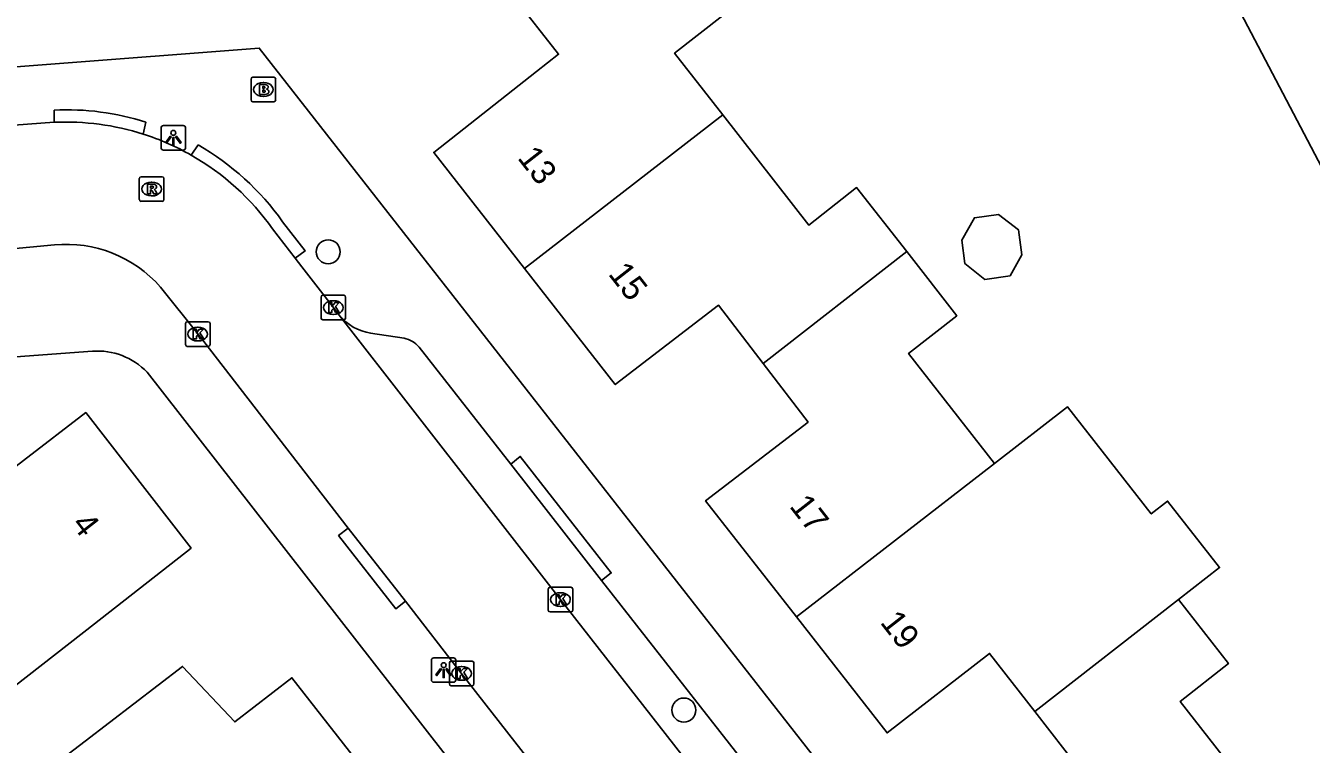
# Model space of a CAD drawing. Extents: x 157321 to 158827, y 386650 to 388532.
# Drawn here: x 158408.2 to 158460.6, y 387671.8 to 387701.1 of the extents above; entities that cross this region are included whole.
import ezdxf

# ---------------------------------------------------------------- set-up
doc = ezdxf.new("R2010")
doc.units = 0
for name, color, linetype in [('IMGEO_Boom', 7, 'Continuous'), ('IMGEO_Brandkraan', 7, 'Continuous'), ('IMGEO_Kolk', 7, 'Continuous'), ('IMGEO_Lichtpunt', 7, 'Continuous'), ('IMGEO_Pand', 7, 'Continuous'), ('IMGEO_Pand_nummerreeks', 7, 'Continuous'), ('IMGEO_Rijbaan_lokaal_open', 7, 'Continuous'), ('IMGEO_Rioolput', 7, 'Continuous'), ('IMGEO_Voetpad_open', 7, 'Continuous')]:
    doc.layers.add(name, color=color, linetype=linetype)

msp = doc.modelspace()

# ---------------------------------------------------------------- linework, layer by layer
at = {"layer": 'IMGEO_Boom'}
for centre in [(158420.519, 387691.855), (158435.001, 387673.199)]:
    msp.add_circle(centre, 0.489, dxfattribs=at)
at = {"layer": 'IMGEO_Brandkraan'}
for p, q in [((158417.377, 387698.036), (158417.377, 387698.888)), ((158417.452, 387698.962), (158418.304, 387698.962)), ((158417.865, 387698.742), (158417.89, 387698.742)), ((158418.378, 387698.888), (158418.378, 387698.036)), ((158417.888, 387698.182), (158417.863, 387698.182)), ((158418.304, 387697.962), (158417.452, 387697.962))]:
    msp.add_line(p, q, dxfattribs=at)
for points in [[(158417.377, 387698.036), (158417.377, 387698.888)], [(158417.452, 387698.962), (158418.304, 387698.962)], [(158418.378, 387698.888), (158418.378, 387698.036)], [(158417.725, 387698.662), (158417.725, 387698.262), (158417.938, 387698.262)], [(158417.956, 387698.662), (158417.725, 387698.662)], [(158417.904, 387698.581), (158417.85, 387698.581), (158417.85, 387698.505)], [(158417.85, 387698.505), (158417.903, 387698.505)], [(158417.912, 387698.429), (158417.85, 387698.429), (158417.85, 387698.348)], [(158417.85, 387698.348), (158417.912, 387698.348)], [(158418.304, 387697.962), (158417.452, 387697.962)]]:
    msp.add_lwpolyline(points, dxfattribs=at)
for centre, radius, start, end in [((158417.454, 387698.886), 0.0765, 91.552, 178.448), ((158417.454, 387698.886), 0.0765, 91.552, 178.448), ((158418.302, 387698.886), 0.0765, 1.552, 88.448), ((158418.302, 387698.886), 0.0765, 1.552, 88.448), ((158417.905, 387698.543), 0.0379, 267.8285, 90.9355), ((158417.913, 387698.388), 0.0404, 269.8759, 90.5077), ((158417.944, 387698.513), 0.251, 268.6676, 293.5347), ((158417.96, 387698.517), 0.145, 59.4692, 91.5367), ((158417.985, 387698.564), 0.0922, 285.5137, 58.1501), ((158417.99, 387698.372), 0.105, 301.3115, 78.989), ((158417.454, 387698.038), 0.0765, 181.552, 268.448), ((158417.454, 387698.038), 0.0765, 181.552, 268.448), ((158418.302, 387698.038), 0.0765, 271.552, 358.448), ((158418.302, 387698.038), 0.0765, 271.552, 358.448)]:
    msp.add_arc(centre, radius, start, end, dxfattribs=at)
for centre, major_axis, ratio, start_param, end_param in [((158417.864, 387698.462), (-0.387, 0.002), 0.722429, 4.712389, 7.853982), ((158417.889, 387698.462), (-0.39, 0.002), 0.717154, 1.570796, 4.712389)]:
    msp.add_ellipse(centre, major_axis=major_axis, ratio=ratio, start_param=start_param, end_param=end_param, dxfattribs=at)
at = {"layer": 'IMGEO_Kolk'}
for p, q in [((158420.226, 387689.158), (158420.226, 387690.01)), ((158420.301, 387690.084), (158421.153, 387690.084)), ((158420.714, 387689.864), (158420.739, 387689.864)), ((158421.227, 387690.01), (158421.227, 387689.158)), ((158420.737, 387689.304), (158420.712, 387689.304)), ((158414.704, 387688.079), (158414.704, 387688.931)), ((158414.779, 387689.005), (158415.631, 387689.005)), ((158415.192, 387688.785), (158415.217, 387688.785)), ((158415.705, 387688.931), (158415.705, 387688.079)), ((158421.153, 387689.084), (158420.301, 387689.084)), ((158415.631, 387688.005), (158414.779, 387688.005)), ((158415.215, 387688.225), (158415.19, 387688.225)), ((158429.476, 387677.27), (158429.476, 387678.122)), ((158429.551, 387678.196), (158430.403, 387678.196)), ((158429.964, 387677.976), (158429.989, 387677.976)), ((158430.477, 387678.122), (158430.477, 387677.27)), ((158429.987, 387677.416), (158429.962, 387677.416)), ((158430.403, 387677.196), (158429.551, 387677.196)), ((158425.526, 387675.19), (158426.378, 387675.19)), ((158425.451, 387674.264), (158425.451, 387675.116)), ((158425.939, 387674.97), (158425.964, 387674.97)), ((158426.452, 387675.116), (158426.452, 387674.264)), ((158426.378, 387674.19), (158425.526, 387674.19)), ((158425.962, 387674.41), (158425.937, 387674.41))]:
    msp.add_line(p, q, dxfattribs=at)
for points in [[(158420.226, 387689.158), (158420.226, 387690.01)], [(158420.301, 387690.084), (158421.153, 387690.084)], [(158421.227, 387690.01), (158421.227, 387689.158)], [(158420.547, 387689.784), (158420.67, 387689.784), (158420.67, 387689.633), (158420.8, 387689.784), (158420.964, 387689.784), (158420.818, 387689.633), (158420.971, 387689.384), (158420.819, 387689.384), (158420.734, 387689.548), (158420.67, 387689.481), (158420.67, 387689.384), (158420.547, 387689.384), (158420.547, 387689.784)], [(158414.704, 387688.079), (158414.704, 387688.931)], [(158414.779, 387689.005), (158415.631, 387689.005)], [(158415.705, 387688.931), (158415.705, 387688.079)], [(158421.153, 387689.084), (158420.301, 387689.084)], [(158415.025, 387688.705), (158415.148, 387688.705), (158415.148, 387688.554), (158415.278, 387688.705), (158415.442, 387688.705), (158415.296, 387688.554), (158415.449, 387688.305), (158415.297, 387688.305), (158415.212, 387688.469), (158415.148, 387688.402), (158415.148, 387688.305), (158415.025, 387688.305), (158415.025, 387688.705)], [(158415.631, 387688.005), (158414.779, 387688.005)], [(158429.476, 387677.27), (158429.476, 387678.122)], [(158429.551, 387678.196), (158430.403, 387678.196)], [(158429.797, 387677.896), (158429.92, 387677.896), (158429.92, 387677.745), (158430.05, 387677.896), (158430.214, 387677.896), (158430.068, 387677.745), (158430.221, 387677.496), (158430.069, 387677.496), (158429.984, 387677.66), (158429.92, 387677.593), (158429.92, 387677.496), (158429.797, 387677.496), (158429.797, 387677.896)], [(158430.477, 387678.122), (158430.477, 387677.27)], [(158430.403, 387677.196), (158429.551, 387677.196)], [(158425.526, 387675.19), (158426.378, 387675.19)], [(158425.451, 387674.264), (158425.451, 387675.116)], [(158425.772, 387674.89), (158425.895, 387674.89), (158425.895, 387674.739), (158426.025, 387674.89), (158426.189, 387674.89), (158426.043, 387674.739), (158426.196, 387674.49), (158426.044, 387674.49), (158425.959, 387674.654), (158425.895, 387674.587), (158425.895, 387674.49), (158425.772, 387674.49), (158425.772, 387674.89)], [(158426.452, 387675.116), (158426.452, 387674.264)], [(158426.378, 387674.19), (158425.526, 387674.19)]]:
    msp.add_lwpolyline(points, dxfattribs=at)
for centre, start, end in [((158420.303, 387690.008), 91.552, 178.448), ((158420.303, 387690.008), 91.552, 178.448), ((158421.151, 387690.008), 1.552, 88.448), ((158421.151, 387690.008), 1.552, 88.448), ((158414.781, 387688.929), 91.552, 178.448), ((158414.781, 387688.929), 91.552, 178.448), ((158415.629, 387688.929), 1.552, 88.448), ((158415.629, 387688.929), 1.552, 88.448), ((158420.303, 387689.16), 181.552, 268.448), ((158420.303, 387689.16), 181.552, 268.448), ((158421.151, 387689.16), 271.552, 358.448), ((158421.151, 387689.16), 271.552, 358.448), ((158414.781, 387688.081), 181.552, 268.448), ((158414.781, 387688.081), 181.552, 268.448), ((158415.629, 387688.081), 271.552, 358.448), ((158415.629, 387688.081), 271.552, 358.448), ((158429.553, 387678.12), 91.552, 178.448), ((158429.553, 387678.12), 91.552, 178.448), ((158430.401, 387678.12), 1.552, 88.448), ((158430.401, 387678.12), 1.552, 88.448), ((158429.553, 387677.272), 181.552, 268.448), ((158429.553, 387677.272), 181.552, 268.448), ((158430.401, 387677.272), 271.552, 358.448), ((158430.401, 387677.272), 271.552, 358.448), ((158425.528, 387675.114), 91.552, 178.448), ((158425.528, 387675.114), 91.552, 178.448), ((158426.376, 387675.114), 1.552, 88.448), ((158426.376, 387675.114), 1.552, 88.448), ((158425.528, 387674.266), 181.552, 268.448), ((158425.528, 387674.266), 181.552, 268.448), ((158426.376, 387674.266), 271.552, 358.448), ((158426.376, 387674.266), 271.552, 358.448)]:
    msp.add_arc(centre, 0.0765, start, end, dxfattribs=at)
for centre, major_axis, ratio, start_param, end_param in [((158420.713, 387689.584), (-0.387, 0.002), 0.722429, 4.712389, 7.853982), ((158420.738, 387689.584), (-0.39, 0.002), 0.717154, 1.570796, 4.712389), ((158415.191, 387688.505), (-0.387, 0.002), 0.722429, 4.712389, 7.853982), ((158415.216, 387688.505), (-0.39, 0.002), 0.717154, 1.570796, 4.712389), ((158429.963, 387677.696), (-0.387, 0.002), 0.722429, 4.712389, 7.853982), ((158429.988, 387677.696), (-0.39, 0.002), 0.717154, 1.570796, 4.712389), ((158425.938, 387674.69), (-0.387, 0.002), 0.722429, 4.712389, 7.853982), ((158425.963, 387674.69), (-0.39, 0.002), 0.717154, 1.570796, 4.712389)]:
    msp.add_ellipse(centre, major_axis=major_axis, ratio=ratio, start_param=start_param, end_param=end_param, dxfattribs=at)
at = {"layer": 'IMGEO_Lichtpunt'}
for p, q in [((158413.713, 387696.897), (158413.713, 387696.09)), ((158413.713, 387696.897), (158413.713, 387696.09)), ((158414.615, 387696.992), (158413.807, 387696.992)), ((158414.615, 387696.992), (158413.807, 387696.992)), ((158414.709, 387696.09), (158414.709, 387696.897)), ((158414.709, 387696.09), (158414.709, 387696.897)), ((158413.807, 387695.996), (158414.615, 387695.996)), ((158413.807, 387695.996), (158414.615, 387695.996)), ((158424.719, 387675.23), (158424.719, 387674.423)), ((158424.719, 387675.23), (158424.719, 387674.423)), ((158425.621, 387675.325), (158424.813, 387675.325)), ((158425.621, 387675.325), (158424.813, 387675.325)), ((158425.715, 387674.423), (158425.715, 387675.23)), ((158425.715, 387674.423), (158425.715, 387675.23)), ((158424.813, 387674.329), (158425.621, 387674.329)), ((158424.813, 387674.329), (158425.621, 387674.329))]:
    msp.add_line(p, q, dxfattribs=at)
for points in [[(158414.087, 387696.561), (158414.126, 387696.533), (158413.938, 387696.271), (158413.9, 387696.298), (158414.087, 387696.561)], [(158414.189, 387696.513), (158414.236, 387696.513), (158414.236, 387696.191), (158414.189, 387696.191), (158414.189, 387696.513)], [(158414.299, 387696.533), (158414.337, 387696.56), (158414.524, 387696.298), (158414.485, 387696.27), (158414.299, 387696.533)], [(158425.093, 387674.894), (158425.132, 387674.866), (158424.944, 387674.604), (158424.906, 387674.631), (158425.093, 387674.894)], [(158425.195, 387674.846), (158425.242, 387674.846), (158425.242, 387674.524), (158425.195, 387674.524), (158425.195, 387674.846)], [(158425.305, 387674.866), (158425.343, 387674.893), (158425.53, 387674.631), (158425.491, 387674.603), (158425.305, 387674.866)]]:
    msp.add_lwpolyline(points, dxfattribs=at)
for centre in [(158414.212, 387696.695), (158425.218, 387675.028)]:
    msp.add_circle(centre, 0.0994, dxfattribs=at)
for centre, start, end in [((158413.807, 387696.897), 90, 180), ((158413.807, 387696.897), 90, 180), ((158414.615, 387696.897), 0, 90), ((158414.615, 387696.897), 0, 90), ((158413.807, 387696.09), 180, 270), ((158413.807, 387696.09), 180, 270), ((158414.615, 387696.09), 270, 0), ((158414.615, 387696.09), 270, 360), ((158424.813, 387675.23), 90, 180), ((158424.813, 387675.23), 90, 180), ((158425.621, 387675.23), 0, 90), ((158425.621, 387675.23), 0, 90), ((158424.813, 387674.423), 180, 270), ((158424.813, 387674.423), 180, 270), ((158425.621, 387674.423), 270, 0), ((158425.621, 387674.423), 270, 360)]:
    msp.add_arc(centre, 0.0946, start, end, dxfattribs=at)
at = {"layer": 'IMGEO_Pand'}
for points in [[(158466.098, 387724.368), (158450.22, 387715.8), (158467.86, 387682.18), (158473.987, 387685.687), (158474.265, 387698.284), (158474.5, 387698.342)], [(158432.988, 387706.082), (158436.591, 387701.471), (158434.627, 387699.936), (158436.587, 387697.428)], [(158428.511, 387691.175), (158424.813, 387695.899), (158429.007, 387699.192), (158429.9, 387699.893), (158428.066, 387702.251)], [(158436.587, 387697.428), (158428.511, 387691.175)], [(158444.076, 387691.86), (158442.038, 387694.468), (158440.09, 387692.945), (158436.587, 387697.428)], [(158447.262, 387690.733), (158448.286, 387690.876), (158448.769, 387691.725), (158448.628, 387692.749), (158447.821, 387693.377), (158446.832, 387693.239), (158446.317, 387692.334), (158446.448, 387691.376), (158447.262, 387690.733)], [(158438.235, 387687.305), (158444.076, 387691.86)], [(158444.076, 387691.86), (158446.114, 387689.252), (158444.15, 387687.717), (158447.65, 387683.238)], [(158428.511, 387691.175), (158432.21, 387686.451), (158436.416, 387689.677), (158438.235, 387687.305)], [(158439.584, 387676.993), (158435.887, 387681.723), (158440.061, 387684.925), (158438.235, 387687.305)], [(158393.564, 387679.097), (158393.539, 387679.471), (158393.206, 387684.459), (158403.886, 387685.209), (158405.77, 387682.781), (158406.36, 387682.021), (158408.104, 387683.359), (158410.643, 387685.306), (158414.935, 387679.795), (158410.998, 387676.714), (158407.786, 387674.2), (158404.91, 387677.892), (158403.632, 387676.896), (158401.457, 387679.689), (158393.564, 387679.097)], [(158447.65, 387683.238), (158450.628, 387685.543), (158454.034, 387681.185), (158454.702, 387681.704), (158456.817, 387678.998), (158455.144, 387677.697)], [(158439.584, 387676.993), (158447.65, 387683.238)], [(158455.144, 387677.697), (158449.289, 387673.142)], [(158455.144, 387677.697), (158457.181, 387675.089), (158455.217, 387673.554), (158458.717, 387669.075)], [(158449.289, 387673.142), (158447.45, 387675.508), (158443.279, 387672.266), (158439.584, 387676.993)], [(158405.035, 387659.109), (158400.904, 387664.51), (158410.617, 387671.939), (158414.588, 387674.976), (158416.709, 387672.714), (158419.043, 387674.513), (158425.441, 387666.328), (158421.518, 387663.23), (158420.01, 387662.039), (158419.899, 387661.146), (158414.828, 387661.778), (158414.952, 387662.77), (158413.031, 387665.225), (158405.035, 387659.109)], [(158450.658, 387662.8), (158446.956, 387667.535), (158451.127, 387670.777), (158449.289, 387673.142)]]:
    msp.add_lwpolyline(points, dxfattribs=at)
at = {"layer": 'IMGEO_Rijbaan_lokaal_open'}
for points in [[(158403.187, 387696.67), (158404.091, 387696.739), (158409.364, 387697.125)], [(158419.178, 387691.599), (158418.254, 387692.788)], [(158409.369, 387692.133), (158406.351, 387691.855), (158406.22, 387691.846)], [(158419.178, 387691.599), (158419.447, 387691.239), (158420.769, 387689.527), (158420.971, 387689.275)], [(158421.334, 387680.607), (158415.226, 387688.496), (158413.686, 387690.419)], [(158420.971, 387689.275), (158429.962, 387677.711), (158441.475, 387662.993), (158452.139, 387649.318), (158457.824, 387642.002)], [(158421.334, 387680.607), (158423.664, 387677.632)], [(158433.755, 387664.703), (158425.938, 387674.706), (158423.664, 387677.632)]]:
    msp.add_lwpolyline(points, dxfattribs=at)
for centre, radius, start, end in [((158409.834, 387686.758), 10.378, 72.3295, 92.5952), ((158409.823, 387686.785), 10.355, 60.3784, 72.2247), ((158409.801, 387686.779), 10.372, 35.4069, 60.2889), ((158409.863, 387687.083), 5.074, 41.1074, 95.5829)]:
    msp.add_arc(centre, radius, start, end, dxfattribs=at)
at = {"layer": 'IMGEO_Rioolput'}
for p, q in [((158412.826, 387693.983), (158412.826, 387694.835)), ((158412.901, 387694.909), (158413.753, 387694.909)), ((158413.314, 387694.689), (158413.339, 387694.689)), ((158413.827, 387694.835), (158413.827, 387693.983)), ((158413.337, 387694.129), (158413.312, 387694.129)), ((158413.753, 387693.909), (158412.901, 387693.909))]:
    msp.add_line(p, q, dxfattribs=at)
for points in [[(158412.826, 387693.983), (158412.826, 387694.835)], [(158412.901, 387694.909), (158413.753, 387694.909)], [(158413.415, 387694.607), (158413.163, 387694.609), (158413.163, 387694.209)], [(158413.341, 387694.528), (158413.287, 387694.528), (158413.287, 387694.447)], [(158413.827, 387694.835), (158413.827, 387693.983)], [(158413.163, 387694.209), (158413.287, 387694.209), (158413.287, 387694.371), (158413.298, 387694.371)], [(158413.287, 387694.447), (158413.339, 387694.447)], [(158413.345, 387694.342), (158413.416, 387694.209), (158413.556, 387694.209), (158413.491, 387694.335)], [(158413.753, 387693.909), (158412.901, 387693.909)]]:
    msp.add_lwpolyline(points, dxfattribs=at)
for centre, radius, start, end in [((158412.903, 387694.833), 0.0765, 91.552, 178.448), ((158412.903, 387694.833), 0.0765, 91.552, 178.448), ((158413.347, 387694.432), 0.0964, 77.0061, 93.1865), ((158413.361, 387694.489), 0.0378, 276.6634, 79.6772), ((158413.414, 387694.497), 0.109, 350.3612, 89.416), ((158413.751, 387694.833), 0.0765, 1.552, 88.448), ((158413.751, 387694.833), 0.0765, 1.552, 88.448), ((158413.297, 387694.318), 0.0533, 26.0293, 88.6989), ((158413.323, 387694.636), 0.19, 274.7715, 282.9687), ((158413.412, 387694.497), 0.112, 277.5842, 350.9817), ((158413.396, 387694.282), 0.108, 29.5134, 73.7905), ((158412.903, 387693.985), 0.0765, 181.552, 268.448), ((158412.903, 387693.985), 0.0765, 181.552, 268.448), ((158413.751, 387693.985), 0.0765, 271.552, 358.448), ((158413.751, 387693.985), 0.0765, 271.552, 358.448)]:
    msp.add_arc(centre, radius, start, end, dxfattribs=at)
for centre, major_axis, ratio, start_param, end_param in [((158413.313, 387694.409), (-0.387, 0.002), 0.722429, 4.712389, 7.853982), ((158413.338, 387694.409), (-0.39, 0.002), 0.717154, 1.570796, 4.712389)]:
    msp.add_ellipse(centre, major_axis=major_axis, ratio=ratio, start_param=start_param, end_param=end_param, dxfattribs=at)
at = {"layer": 'IMGEO_Voetpad_open'}
for points in [[(158470.083, 387604.922), (158469.838, 387633.4), (158455.702, 387651.616), (158436.706, 387675.883), (158417.71, 387700.15), (158374.563, 387696.832), (158355.281, 387695.371), (158347.956, 387694.816), (158346.523, 387694.708)], [(158409.364, 387697.125), (158409.355, 387697.625)], [(158413.095, 387697.136), (158412.984, 387696.646)], [(158414.941, 387695.787), (158415.217, 387696.206)], [(158418.662, 387693.077), (158419.577, 387691.889), (158419.178, 387691.599)], [(158422.247, 387688.542), (158423.61, 387688.337)], [(158410.914, 387687.808), (158393.458, 387686.522), (158347.37, 387683.007)], [(158424.224, 387687.976), (158427.949, 387683.215)], [(158458.555, 387628.679), (158442.982, 387648.693), (158413.143, 387686.951)], [(158427.949, 387683.215), (158428.342, 387683.522), (158432.045, 387678.783), (158431.652, 387678.476)], [(158431.652, 387678.476), (158427.949, 387683.215)], [(158423.664, 387677.632), (158423.271, 387677.324), (158420.941, 387680.299), (158421.334, 387680.607)], [(158431.652, 387678.476), (158439.078, 387668.995)]]:
    msp.add_lwpolyline(points, dxfattribs=at)
for centre, radius, start, end in [((158409.847, 387686.838), 10.798, 72.4926, 92.6093), ((158409.842, 387686.827), 10.81, 35.3207, 60.1833), ((158422.552, 387690.55), 2.031, 218.8806, 261.3688), ((158423.348, 387687.189), 1.178, 41.9447, 77.1487), ((158411.119, 387685.014), 2.802, 43.7462, 94.1926)]:
    msp.add_arc(centre, radius, start, end, dxfattribs=at)

# ---------------------------------------------------------------- texts
at = {"layer": 'IMGEO_Pand_nummerreeks'}
for s, rotation, p in [('13', 308.058, (158428.194, 387695.67)), ('15', 308.058, (158431.892, 387690.946)), ('17', 308.0127, (158439.268, 387681.49)), ('4', 307.9117, (158410.032, 387680.753)), ('19', 308.0155, (158442.964, 387676.762))]:
    msp.add_text(s, height=1, rotation=rotation, dxfattribs=at).set_placement(p)

doc.saveas('drawing.dxf')
